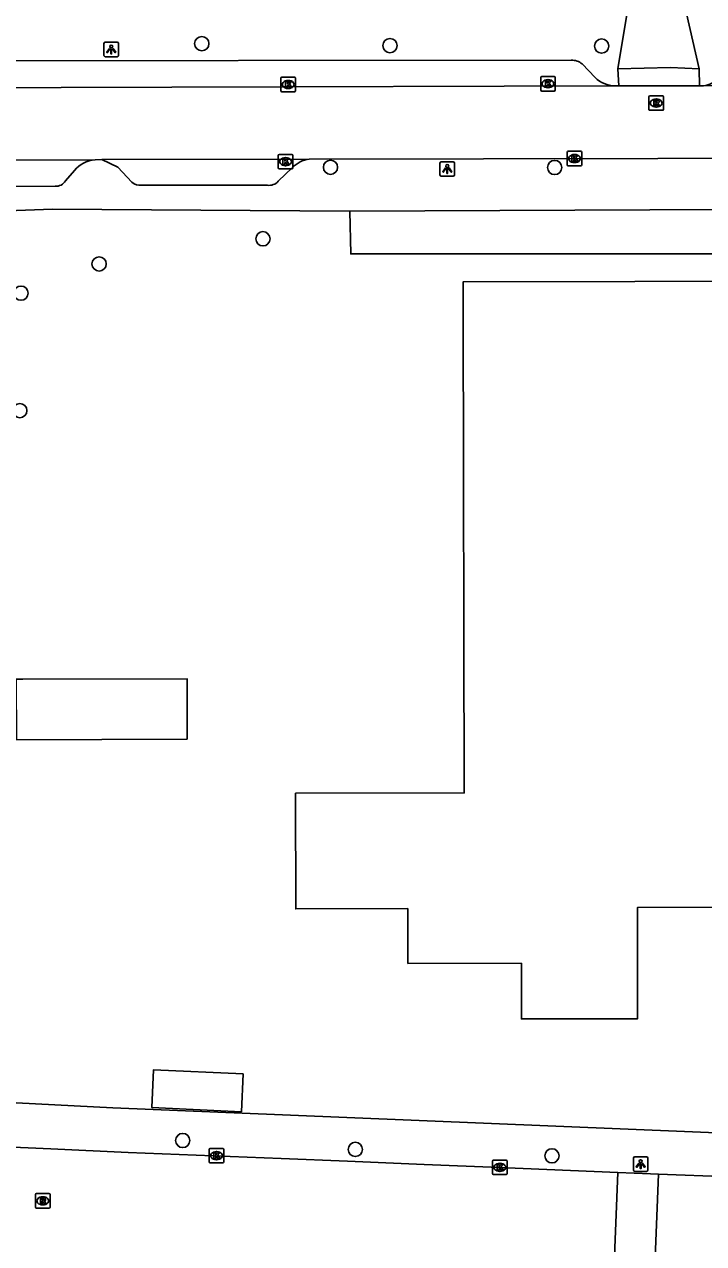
# Model space of a CAD drawing. Extents: x 160732 to 162105, y 387428 to 388479.
# Drawn here: x 161676.4 to 161723.1, y 388003.1 to 388086.9 of the extents above; entities that cross this region are included whole.
import ezdxf

# ---------------------------------------------------------------- set-up
doc = ezdxf.new("R2010")
doc.units = 0
for name, color, linetype in [('IMGEO_Boom', 7, 'Continuous'), ('IMGEO_Kolk', 7, 'Continuous'), ('IMGEO_Lichtpunt', 7, 'Continuous'), ('IMGEO_Pand', 7, 'Continuous'), ('IMGEO_Parkeervlak_open', 7, 'Continuous'), ('IMGEO_Rijbaan_lokaal_open', 7, 'Continuous'), ('IMGEO_Rioolput', 7, 'Continuous'), ('IMGEO_Voetpad_open', 7, 'Continuous')]:
    doc.layers.add(name, color=color, linetype=linetype)

msp = doc.modelspace()

# ---------------------------------------------------------------- linework, layer by layer
at = {"layer": 'IMGEO_Boom'}
for centre in [(161688.615, 388085.573), (161701.536, 388085.441), (161716.069, 388085.406), (161697.451, 388077.081), (161712.84, 388077.063), (161692.813, 388072.167), (161681.567, 388070.438), (161676.206, 388068.429), (161676.122, 388060.361), (161687.31, 388010.213), (161699.156, 388009.6), (161712.653, 388009.164)]:
    msp.add_circle(centre, 0.489, dxfattribs=at)
at = {"layer": 'IMGEO_Kolk'}
for p, q in [((161694.046, 388082.344), (161694.046, 388083.196)), ((161694.121, 388083.27), (161694.973, 388083.27)), ((161694.534, 388083.05), (161694.559, 388083.05)), ((161695.047, 388083.196), (161695.047, 388082.344)), ((161711.883, 388082.394), (161711.883, 388083.246)), ((161711.958, 388083.32), (161712.81, 388083.32)), ((161712.371, 388083.1), (161712.396, 388083.1)), ((161712.884, 388083.246), (161712.884, 388082.394)), ((161694.973, 388082.27), (161694.121, 388082.27)), ((161694.557, 388082.49), (161694.532, 388082.49)), ((161712.81, 388082.32), (161711.958, 388082.32)), ((161712.394, 388082.54), (161712.369, 388082.54)), ((161713.705, 388077.251), (161713.705, 388078.103)), ((161713.78, 388078.177), (161714.632, 388078.177)), ((161714.706, 388078.103), (161714.706, 388077.251)), ((161693.865, 388077.042), (161693.865, 388077.894)), ((161693.94, 388077.968), (161694.792, 388077.968)), ((161694.376, 388077.188), (161694.351, 388077.188)), ((161694.353, 388077.748), (161694.378, 388077.748)), ((161694.866, 388077.894), (161694.866, 388077.042)), ((161714.216, 388077.397), (161714.191, 388077.397)), ((161714.193, 388077.957), (161714.218, 388077.957)), ((161694.792, 388076.968), (161693.94, 388076.968)), ((161714.632, 388077.177), (161713.78, 388077.177)), ((161689.126, 388008.747), (161689.126, 388009.599)), ((161689.201, 388009.673), (161690.053, 388009.673)), ((161689.614, 388009.453), (161689.639, 388009.453)), ((161690.127, 388009.599), (161690.127, 388008.747)), ((161690.053, 388008.673), (161689.201, 388008.673)), ((161689.637, 388008.893), (161689.612, 388008.893)), ((161708.579, 388007.944), (161708.579, 388008.796)), ((161708.654, 388008.87), (161709.506, 388008.87)), ((161709.067, 388008.65), (161709.092, 388008.65)), ((161709.58, 388008.796), (161709.58, 388007.944)), ((161709.506, 388007.87), (161708.654, 388007.87)), ((161709.09, 388008.09), (161709.065, 388008.09))]:
    msp.add_line(p, q, dxfattribs=at)
for points in [[(161694.046, 388082.344), (161694.046, 388083.196)], [(161694.121, 388083.27), (161694.973, 388083.27)], [(161695.047, 388083.196), (161695.047, 388082.344)], [(161711.883, 388082.394), (161711.883, 388083.246)], [(161711.958, 388083.32), (161712.81, 388083.32)], [(161712.884, 388083.246), (161712.884, 388082.394)], [(161694.973, 388082.27), (161694.121, 388082.27)], [(161694.367, 388082.97), (161694.49, 388082.97), (161694.49, 388082.819), (161694.62, 388082.97), (161694.784, 388082.97), (161694.638, 388082.819), (161694.791, 388082.57), (161694.639, 388082.57), (161694.554, 388082.734), (161694.49, 388082.667), (161694.49, 388082.57), (161694.367, 388082.57), (161694.367, 388082.97)], [(161712.81, 388082.32), (161711.958, 388082.32)], [(161712.204, 388083.02), (161712.327, 388083.02), (161712.327, 388082.869), (161712.457, 388083.02), (161712.621, 388083.02), (161712.475, 388082.869), (161712.628, 388082.62), (161712.476, 388082.62), (161712.391, 388082.784), (161712.327, 388082.717), (161712.327, 388082.62), (161712.204, 388082.62), (161712.204, 388083.02)], [(161713.705, 388077.251), (161713.705, 388078.103)], [(161713.78, 388078.177), (161714.632, 388078.177)], [(161714.706, 388078.103), (161714.706, 388077.251)], [(161693.865, 388077.042), (161693.865, 388077.894)], [(161693.94, 388077.968), (161694.792, 388077.968)], [(161694.186, 388077.668), (161694.309, 388077.668), (161694.309, 388077.517), (161694.439, 388077.668), (161694.603, 388077.668), (161694.457, 388077.517), (161694.61, 388077.268), (161694.458, 388077.268), (161694.373, 388077.432), (161694.309, 388077.365), (161694.309, 388077.268), (161694.186, 388077.268), (161694.186, 388077.668)], [(161694.866, 388077.894), (161694.866, 388077.042)], [(161714.026, 388077.877), (161714.149, 388077.877), (161714.149, 388077.726), (161714.279, 388077.877), (161714.443, 388077.877), (161714.297, 388077.726), (161714.45, 388077.477), (161714.298, 388077.477), (161714.213, 388077.641), (161714.149, 388077.574), (161714.149, 388077.477), (161714.026, 388077.477), (161714.026, 388077.877)], [(161694.792, 388076.968), (161693.94, 388076.968)], [(161714.632, 388077.177), (161713.78, 388077.177)], [(161689.126, 388008.747), (161689.126, 388009.599)], [(161689.201, 388009.673), (161690.053, 388009.673)], [(161689.447, 388009.373), (161689.57, 388009.373), (161689.57, 388009.222), (161689.7, 388009.373), (161689.864, 388009.373), (161689.718, 388009.222), (161689.871, 388008.973), (161689.719, 388008.973), (161689.634, 388009.137), (161689.57, 388009.07), (161689.57, 388008.973), (161689.447, 388008.973), (161689.447, 388009.373)], [(161690.127, 388009.599), (161690.127, 388008.747)], [(161690.053, 388008.673), (161689.201, 388008.673)], [(161708.579, 388007.944), (161708.579, 388008.796)], [(161708.654, 388008.87), (161709.506, 388008.87)], [(161708.9, 388008.57), (161709.023, 388008.57), (161709.023, 388008.419), (161709.153, 388008.57), (161709.317, 388008.57), (161709.171, 388008.419), (161709.324, 388008.17), (161709.172, 388008.17), (161709.087, 388008.334), (161709.023, 388008.267), (161709.023, 388008.17), (161708.9, 388008.17), (161708.9, 388008.57)], [(161709.58, 388008.796), (161709.58, 388007.944)], [(161709.506, 388007.87), (161708.654, 388007.87)]]:
    msp.add_lwpolyline(points, dxfattribs=at)
for centre, start, end in [((161694.123, 388083.194), 91.55205, 178.44795), ((161694.123, 388083.194), 91.55205, 178.44795), ((161694.971, 388083.194), 1.55205, 88.44795), ((161694.971, 388083.194), 1.55205, 88.44795), ((161711.96, 388083.244), 91.55205, 178.44795), ((161711.96, 388083.244), 91.55205, 178.44795), ((161712.808, 388083.244), 1.55205, 88.44795), ((161712.808, 388083.244), 1.55205, 88.44795), ((161694.123, 388082.346), 181.55205, 268.44795), ((161694.123, 388082.346), 181.55205, 268.44795), ((161694.971, 388082.346), 271.55205, 358.44795), ((161694.971, 388082.346), 271.55205, 358.44795), ((161711.96, 388082.396), 181.55205, 268.44795), ((161711.96, 388082.396), 181.55205, 268.44795), ((161712.808, 388082.396), 271.55205, 358.44795), ((161712.808, 388082.396), 271.55205, 358.44795), ((161713.782, 388078.101), 91.55205, 178.44795), ((161713.782, 388078.101), 91.55205, 178.44795), ((161714.63, 388078.101), 1.55205, 88.44795), ((161714.63, 388078.101), 1.55205, 88.44795), ((161693.942, 388077.892), 91.55205, 178.44795), ((161693.942, 388077.892), 91.55205, 178.44795), ((161694.79, 388077.892), 1.55205, 88.44795), ((161694.79, 388077.892), 1.55205, 88.44795), ((161713.782, 388077.253), 181.55205, 268.44795), ((161713.782, 388077.253), 181.55205, 268.44795), ((161714.63, 388077.253), 271.55205, 358.44795), ((161714.63, 388077.253), 271.55205, 358.44795), ((161693.942, 388077.044), 181.55205, 268.44795), ((161693.942, 388077.044), 181.55205, 268.44795), ((161694.79, 388077.044), 271.55205, 358.44795), ((161694.79, 388077.044), 271.55205, 358.44795), ((161689.203, 388009.597), 91.55205, 178.44795), ((161689.203, 388009.597), 91.55205, 178.44795), ((161690.051, 388009.597), 1.55205, 88.44795), ((161690.051, 388009.597), 1.55205, 88.44795), ((161689.203, 388008.749), 181.55205, 268.44795), ((161689.203, 388008.749), 181.55205, 268.44795), ((161690.051, 388008.749), 271.55205, 358.44795), ((161690.051, 388008.749), 271.55205, 358.44795), ((161708.656, 388008.794), 91.55205, 178.44795), ((161708.656, 388008.794), 91.55205, 178.44795), ((161709.504, 388008.794), 1.55205, 88.44795), ((161709.504, 388008.794), 1.55205, 88.44795), ((161708.656, 388007.946), 181.55205, 268.44795), ((161708.656, 388007.946), 181.55205, 268.44795), ((161709.504, 388007.946), 271.55205, 358.44795), ((161709.504, 388007.946), 271.55205, 358.44795)]:
    msp.add_arc(centre, 0.0765, start, end, dxfattribs=at)
for centre, major_axis, ratio, start_param, end_param in [((161694.533, 388082.77), (-0.387, 0.002), 0.722429, 4.712389, 7.853982), ((161694.558, 388082.77), (-0.39, 0.002), 0.717154, 1.570796, 4.712389), ((161712.37, 388082.82), (-0.387, 0.002), 0.722429, 4.712389, 7.853982), ((161712.395, 388082.82), (-0.39, 0.002), 0.717154, 1.570796, 4.712389), ((161694.352, 388077.468), (-0.387, 0.002), 0.722429, 4.712389, 7.853982), ((161694.377, 388077.468), (-0.39, 0.002), 0.717154, 1.570796, 4.712389), ((161714.192, 388077.677), (-0.387, 0.002), 0.722429, 4.712389, 7.853982), ((161714.217, 388077.677), (-0.39, 0.002), 0.717154, 1.570796, 4.712389), ((161689.613, 388009.173), (-0.387, 0.002), 0.722429, 4.712389, 7.853982), ((161689.638, 388009.173), (-0.39, 0.002), 0.717154, 1.570796, 4.712389), ((161709.066, 388008.37), (-0.387, 0.002), 0.722429, 4.712389, 7.853982), ((161709.091, 388008.37), (-0.39, 0.002), 0.717154, 1.570796, 4.712389)]:
    msp.add_ellipse(centre, major_axis=major_axis, ratio=ratio, start_param=start_param, end_param=end_param, dxfattribs=at)
at = {"layer": 'IMGEO_Lichtpunt'}
for p, q in [((161681.9, 388085.577), (161681.9, 388084.77)), ((161681.9, 388085.577), (161681.9, 388084.77)), ((161682.802, 388085.672), (161681.994, 388085.672)), ((161682.802, 388085.672), (161681.994, 388085.672)), ((161682.896, 388084.77), (161682.896, 388085.577)), ((161682.896, 388084.77), (161682.896, 388085.577)), ((161681.994, 388084.676), (161682.802, 388084.676)), ((161681.994, 388084.676), (161682.802, 388084.676)), ((161704.967, 388077.369), (161704.967, 388076.562)), ((161704.967, 388077.369), (161704.967, 388076.562)), ((161705.869, 388077.464), (161705.061, 388077.464)), ((161705.869, 388077.464), (161705.061, 388077.464)), ((161705.963, 388076.562), (161705.963, 388077.369)), ((161705.963, 388076.562), (161705.963, 388077.369)), ((161705.061, 388076.468), (161705.869, 388076.468)), ((161705.061, 388076.468), (161705.869, 388076.468)), ((161718.247, 388008.994), (161718.247, 388008.187)), ((161718.247, 388008.994), (161718.247, 388008.187)), ((161719.149, 388009.089), (161718.341, 388009.089)), ((161719.149, 388009.089), (161718.341, 388009.089)), ((161719.243, 388008.187), (161719.243, 388008.994)), ((161719.243, 388008.187), (161719.243, 388008.994)), ((161718.341, 388008.093), (161719.149, 388008.093)), ((161718.341, 388008.093), (161719.149, 388008.093))]:
    msp.add_line(p, q, dxfattribs=at)
for points in [[(161682.274, 388085.241), (161682.313, 388085.213), (161682.125, 388084.951), (161682.087, 388084.978), (161682.274, 388085.241)], [(161682.376, 388085.193), (161682.423, 388085.193), (161682.423, 388084.871), (161682.376, 388084.871), (161682.376, 388085.193)], [(161682.486, 388085.213), (161682.524, 388085.24), (161682.711, 388084.978), (161682.672, 388084.95), (161682.486, 388085.213)], [(161705.341, 388077.033), (161705.38, 388077.005), (161705.192, 388076.743), (161705.154, 388076.77), (161705.341, 388077.033)], [(161705.443, 388076.985), (161705.49, 388076.985), (161705.49, 388076.663), (161705.443, 388076.663), (161705.443, 388076.985)], [(161705.553, 388077.005), (161705.591, 388077.032), (161705.778, 388076.77), (161705.739, 388076.742), (161705.553, 388077.005)], [(161718.621, 388008.658), (161718.66, 388008.63), (161718.472, 388008.368), (161718.434, 388008.395), (161718.621, 388008.658)], [(161718.723, 388008.61), (161718.77, 388008.61), (161718.77, 388008.288), (161718.723, 388008.288), (161718.723, 388008.61)], [(161718.833, 388008.63), (161718.871, 388008.657), (161719.058, 388008.395), (161719.019, 388008.367), (161718.833, 388008.63)]]:
    msp.add_lwpolyline(points, dxfattribs=at)
for centre in [(161682.399, 388085.375), (161705.466, 388077.167), (161718.746, 388008.792)]:
    msp.add_circle(centre, 0.0994, dxfattribs=at)
for centre, start, end in [((161681.994, 388085.577), 90, 180), ((161681.994, 388085.577), 90, 180), ((161682.802, 388085.577), 0, 90), ((161682.802, 388085.577), 0, 90), ((161681.994, 388084.77), 180, 270), ((161681.994, 388084.77), 180, 270), ((161682.802, 388084.77), 270, 0), ((161682.802, 388084.77), 270, 360), ((161705.061, 388077.369), 90, 180), ((161705.061, 388077.369), 90, 180), ((161705.869, 388077.369), 0, 90), ((161705.869, 388077.369), 0, 90), ((161705.061, 388076.562), 180, 270), ((161705.061, 388076.562), 180, 270), ((161705.869, 388076.562), 270, 0), ((161705.869, 388076.562), 270, 360), ((161718.341, 388008.994), 90, 180), ((161718.341, 388008.994), 90, 180), ((161719.149, 388008.994), 0, 90), ((161719.149, 388008.994), 0, 90), ((161718.341, 388008.187), 180, 270), ((161718.341, 388008.187), 180, 270), ((161719.149, 388008.187), 270, 0), ((161719.149, 388008.187), 270, 360)]:
    msp.add_arc(centre, 0.0946, start, end, dxfattribs=at)
at = {"layer": 'IMGEO_Pand'}
for points in [[(161725.914, 388026.235), (161718.519, 388026.22), (161718.535, 388018.579), (161710.563, 388018.562), (161710.555, 388022.398), (161702.767, 388022.381), (161702.76, 388026.144), (161695.067, 388026.127), (161695.051, 388034.074), (161706.632, 388034.099), (161706.562, 388067.16), (161706.558, 388069.209), (161730.121, 388069.259)], [(161687.604, 388037.799), (161675.904, 388037.751), (161675.881, 388041.911), (161676.331, 388041.912), (161687.622, 388041.933), (161687.604, 388037.799)]]:
    msp.add_lwpolyline(points, dxfattribs=at)
at = {"layer": 'IMGEO_Parkeervlak_open'}
msp.add_lwpolyline([(161730.121, 388069.259), (161730.117, 388071.129), (161698.838, 388071.129), (161698.776, 388074.065)], dxfattribs=at)
at = {"layer": 'IMGEO_Rijbaan_lokaal_open'}
for points in [[(161716.971, 388082.667), (161656.115, 388082.485)], [(161716.971, 388082.667), (161717.25, 388082.671)], [(161722.786, 388082.676), (161717.25, 388082.671)], [(161722.786, 388082.676), (161723.067, 388082.667)], [(161774.945, 388082.793), (161723.067, 388082.667)], [(161668.334, 388077.537), (161681.287, 388077.594)], [(161681.749, 388077.608), (161681.287, 388077.594)], [(161681.749, 388077.608), (161695.991, 388077.637)], [(161731.898, 388077.716), (161695.991, 388077.637)], [(161668.332, 388010.078), (161678.252, 388009.653), (161683.572, 388009.4), (161694.077, 388008.97), (161698.621, 388008.784), (161703.887, 388008.569), (161709.065, 388008.357), (161717.19, 388008.025)], [(161716.898, 388001.099), (161717.19, 388008.025)], [(161717.19, 388008.025), (161719.414, 388007.934), (161719.977, 388007.911)], [(161719.977, 388007.911), (161719.685, 388000.981)], [(161719.977, 388007.911), (161724.842, 388007.712), (161730.898, 388007.464), (161736.667, 388007.228), (161740.81, 388007.059), (161746.577, 388006.823), (161750.869, 388006.647), (161752.785, 388006.567), (161757.87, 388006.355), (161768.081, 388005.879), (161771.481, 388005.759)]]:
    msp.add_lwpolyline(points, dxfattribs=at)
at = {"layer": 'IMGEO_Rioolput'}
for p, q in [((161719.313, 388081.067), (161719.313, 388081.919)), ((161719.388, 388081.993), (161720.24, 388081.993)), ((161719.801, 388081.773), (161719.826, 388081.773)), ((161720.314, 388081.919), (161720.314, 388081.067)), ((161720.24, 388080.993), (161719.388, 388080.993)), ((161719.824, 388081.213), (161719.799, 388081.213)), ((161677.196, 388005.645), (161677.196, 388006.497)), ((161677.271, 388006.571), (161678.123, 388006.571)), ((161677.684, 388006.351), (161677.709, 388006.351)), ((161678.197, 388006.497), (161678.197, 388005.645)), ((161678.123, 388005.571), (161677.271, 388005.571)), ((161677.707, 388005.791), (161677.682, 388005.791))]:
    msp.add_line(p, q, dxfattribs=at)
for points in [[(161719.313, 388081.067), (161719.313, 388081.919)], [(161719.388, 388081.993), (161720.24, 388081.993)], [(161719.902, 388081.691), (161719.65, 388081.693), (161719.65, 388081.293)], [(161719.65, 388081.293), (161719.774, 388081.293), (161719.774, 388081.455), (161719.785, 388081.455)], [(161719.828, 388081.612), (161719.774, 388081.612), (161719.774, 388081.531)], [(161719.774, 388081.531), (161719.826, 388081.531)], [(161719.832, 388081.426), (161719.903, 388081.293), (161720.043, 388081.293), (161719.978, 388081.419)], [(161720.314, 388081.919), (161720.314, 388081.067)], [(161720.24, 388080.993), (161719.388, 388080.993)], [(161677.196, 388005.645), (161677.196, 388006.497)], [(161677.271, 388006.571), (161678.123, 388006.571)], [(161677.785, 388006.269), (161677.533, 388006.271), (161677.533, 388005.871)], [(161677.533, 388005.871), (161677.657, 388005.871), (161677.657, 388006.033), (161677.668, 388006.033)], [(161677.711, 388006.19), (161677.657, 388006.19), (161677.657, 388006.109)], [(161677.657, 388006.109), (161677.709, 388006.109)], [(161677.715, 388006.004), (161677.786, 388005.871), (161677.926, 388005.871), (161677.861, 388005.997)], [(161678.197, 388006.497), (161678.197, 388005.645)], [(161678.123, 388005.571), (161677.271, 388005.571)]]:
    msp.add_lwpolyline(points, dxfattribs=at)
for centre, radius, start, end in [((161719.39, 388081.917), 0.0765, 91.55205, 178.44795), ((161719.39, 388081.917), 0.0765, 91.55205, 178.44795), ((161719.784, 388081.402), 0.0533, 26.02933, 88.69889), ((161719.81, 388081.72), 0.19, 274.7715, 282.96867), ((161719.834, 388081.516), 0.0964, 77.00612, 93.18647), ((161719.848, 388081.573), 0.0378, 276.66336, 79.67722), ((161719.901, 388081.581), 0.109, 350.36119, 89.41601), ((161719.899, 388081.581), 0.112, 277.58423, 350.98172), ((161719.883, 388081.366), 0.108, 29.51342, 73.79051), ((161720.238, 388081.917), 0.0765, 1.55205, 88.44795), ((161720.238, 388081.917), 0.0765, 1.55205, 88.44795), ((161719.39, 388081.069), 0.0765, 181.55205, 268.44795), ((161719.39, 388081.069), 0.0765, 181.55205, 268.44795), ((161720.238, 388081.069), 0.0765, 271.55205, 358.44795), ((161720.238, 388081.069), 0.0765, 271.55205, 358.44795), ((161677.273, 388006.495), 0.0765, 91.55205, 178.44795), ((161677.273, 388006.495), 0.0765, 91.55205, 178.44795), ((161677.667, 388005.98), 0.0533, 26.02933, 88.69889), ((161677.693, 388006.298), 0.19, 274.7715, 282.96867), ((161677.717, 388006.094), 0.0964, 77.00612, 93.18647), ((161677.731, 388006.151), 0.0378, 276.66336, 79.67722), ((161677.784, 388006.159), 0.109, 350.36119, 89.41601), ((161677.782, 388006.159), 0.112, 277.58423, 350.98172), ((161677.766, 388005.944), 0.108, 29.51342, 73.79051), ((161678.121, 388006.495), 0.0765, 1.55205, 88.44795), ((161678.121, 388006.495), 0.0765, 1.55205, 88.44795), ((161677.273, 388005.647), 0.0765, 181.55205, 268.44795), ((161677.273, 388005.647), 0.0765, 181.55205, 268.44795), ((161678.121, 388005.647), 0.0765, 271.55205, 358.44795), ((161678.121, 388005.647), 0.0765, 271.55205, 358.44795)]:
    msp.add_arc(centre, radius, start, end, dxfattribs=at)
for centre, major_axis, ratio, start_param, end_param in [((161719.8, 388081.493), (-0.387, 0.002), 0.722429, 4.712389, 7.853982), ((161719.825, 388081.493), (-0.39, 0.002), 0.717154, 1.570796, 4.712389), ((161677.683, 388006.071), (-0.387, 0.002), 0.722429, 4.712389, 7.853982), ((161677.708, 388006.071), (-0.39, 0.002), 0.717154, 1.570796, 4.712389)]:
    msp.add_ellipse(centre, major_axis=major_axis, ratio=ratio, start_param=start_param, end_param=end_param, dxfattribs=at)
at = {"layer": 'IMGEO_Voetpad_open'}
for points in [[(161717.805, 388087.576), (161717.176, 388083.832)], [(161721.899, 388087.64), (161722.756, 388083.846)], [(161659.006, 388084.309), (161668.251, 388084.399), (161713.98, 388084.438)], [(161714.725, 388084.177), (161715.631, 388083.243)], [(161717.176, 388083.832), (161720.789, 388083.929), (161722.756, 388083.846)], [(161717.25, 388082.671), (161717.176, 388083.832)], [(161722.756, 388083.846), (161722.786, 388082.676)], [(161683.817, 388076.05), (161682.842, 388077.085), (161681.749, 388077.608)], [(161679.877, 388076.857), (161679.259, 388076.145)], [(161694.837, 388077.062), (161693.869, 388076.119)], [(161678.539, 388075.787), (161670.913, 388075.73)], [(161693.116, 388075.849), (161684.48, 388075.847)], [(161675.284, 388074.093), (161678.363, 388074.194), (161698.727, 388074.065), (161698.776, 388074.065)], [(161698.776, 388074.065), (161745.148, 388074.273)], [(161691.453, 388014.792), (161691.335, 388012.195), (161685.192, 388012.473), (161685.31, 388015.07), (161691.453, 388014.792)], [(161759.843, 388009.253), (161694.156, 388011.979), (161682.499, 388012.463), (161675.874, 388012.804), (161675.381, 388012.829)]]:
    msp.add_lwpolyline(points, dxfattribs=at)
for centre, radius, start, end in [((161714.011, 388083.331), 1.107, 49.80647, 91.57918), ((161717.035, 388084.662), 1.996, 225.3085, 268.17053), ((161722.607, 388085.016), 2.393, 281.07395, 309.38561), ((161681.424, 388075.614), 1.985, 93.96816, 141.22353), ((161696.232, 388075.708), 1.944, 97.11644, 135.85467), ((161678.628, 388076.511), 0.73, 263.00416, 329.87101), ((161684.376, 388076.693), 0.852, 228.97181, 276.98069), ((161693.251, 388076.657), 0.82, 260.51363, 318.93855)]:
    msp.add_arc(centre, radius, start, end, dxfattribs=at)

doc.saveas('drawing.dxf')
